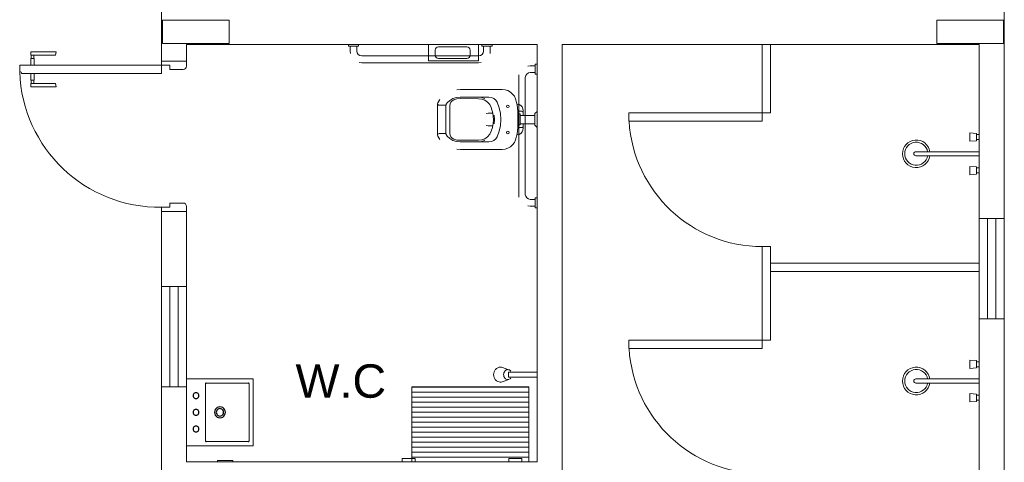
# Model space of a CAD drawing. Header units: feet. Extents: x 8 to 127, y 6 to 90.
# Tile 482 of 538: x 54.92 to 57.87, y 51.76 to 53.08. Entities that reach past the tile are written whole.
import ezdxf

# ---------------------------------------------------------------- set-up
doc = ezdxf.new("R2010")
doc.units = ezdxf.units.FT
doc.header["$MEASUREMENT"] = 0
doc.layers.get('0').update_dxf_attribs({"lineweight": 18})
for name, color, linetype in [('Alvenaria', 7, 'Continuous'), ('Desnível', 8, 'Continuous'), ('Esquadria', 250, 'Continuous'), ('ESQUADRIAS', 252, 'Continuous'), ('FINA', 7, 'Continuous'), ('Layout-int', 252, 'Continuous'), ('MOBILIARIO', 250, 'Continuous'), ('MOBILIÁRIO 01', 250, 'Continuous'), ('NO ESPESSURA', 250, 'Continuous'), ('SAN', 250, 'Continuous'), ('texto', 7, 'Continuous'), ('VIDRO', 252, 'Continuous')]:
    doc.layers.add(name, color=color, linetype=linetype)
doc.layers.add('PROJEÇÃO PORTAS', color=9, linetype='Continuous', lineweight=5)
doc.styles.add('Arial', font='arial.ttf')

msp = doc.modelspace()

# ---------------------------------------------------------------- linework, layer by layer
at = {"lineweight": 5}
for p, q in [((57.7615, 52.7456), (57.7615, 52.7206)), ((57.7815, 52.7438), (57.7615, 52.7456)), ((57.7815, 52.722), (57.7615, 52.7206)), ((57.7815, 52.7438), (57.7815, 52.722)), ((57.7815, 52.7404), (57.79, 52.7404)), ((57.7815, 52.7254), (57.79, 52.7254)), ((57.6002, 52.689), (57.7902, 52.689)), ((57.6002, 52.6769), (57.7902, 52.6769)), ((57.7815, 52.6439), (57.7615, 52.6453)), ((57.7615, 52.6203), (57.7615, 52.6453)), ((57.7815, 52.6221), (57.7815, 52.6439)), ((57.7815, 52.6405), (57.79, 52.6405)), ((57.7815, 52.6221), (57.7615, 52.6203)), ((57.7815, 52.6255), (57.79, 52.6255)), ((56.3617, 52.043), (56.3777, 52.0367)), ((57.7615, 52.0653), (57.7615, 52.0404)), ((57.7815, 52.0636), (57.7615, 52.0653)), ((57.7815, 52.0418), (57.7615, 52.0404)), ((57.7815, 52.0636), (57.7815, 52.0418)), ((57.7815, 52.0602), (57.79, 52.0602)), ((57.7815, 52.0452), (57.79, 52.0452)), ((55.4152, 52.009), (55.4152, 51.809)), ((55.6152, 52.009), (55.4152, 52.009)), ((55.6152, 51.809), (55.6152, 52.009)), ((56.3886, 52.0292), (56.4652, 52.0292)), ((56.4652, 52.0142), (56.3886, 52.0142)), ((56.4652, 52.0292), (56.4652, 52.0142)), ((57.6002, 52.0088), (57.7902, 52.0088)), ((56.3812, 52.0073), (56.3612, 52.0003)), ((57.6002, 51.9966), (57.7902, 51.9966)), ((57.7815, 51.9636), (57.7615, 51.965)), ((57.7615, 51.9401), (57.7615, 51.965)), ((57.7815, 51.9418), (57.7815, 51.9636)), ((57.7815, 51.9602), (57.79, 51.9602)), ((57.7815, 51.9418), (57.7615, 51.9401)), ((57.7815, 51.9452), (57.79, 51.9452)), ((55.4152, 51.809), (55.6152, 51.809))]:
    msp.add_line(p, q, dxfattribs=at)
for centre, radius, start, end in [((57.6013, 52.683), 0.0413, 8.4801, 351.5199), ((57.6013, 52.683), 0.0346, 10.118, 349.882), ((57.6002, 52.683), 0.00608, 90, 270), ((57.6013, 52.0027), 0.0413, 8.4801, 351.5199), ((57.6013, 52.0027), 0.0346, 10.118, 349.882), ((57.6002, 52.0027), 0.00608, 90, 270)]:
    msp.add_arc(centre, radius, start, end, dxfattribs=at)
for centre, radius, start, end in [((56.3563, 52.0241), 0.0203, 114.9851, 138.3665), ((56.3552, 52.0264), 0.0178, 90, 114.9851), ((56.3552, 52.0264), 0.0178, 68.5898, 90), ((56.3605, 52.0217), 0.0253, 159.7868, 180), ((56.3605, 52.0217), 0.0253, 180, 200.2132), ((56.3577, 52.0228), 0.0223, 138.2458, 159.9075), ((56.3579, 52.0208), 0.0225, 200.2132, 221.6335), ((56.3777, 52.0263), 0.0105, 63.57, 90), ((56.3766, 52.0241), 0.0129, 39.8056, 63.57), ((56.3766, 52.0194), 0.0129, 296.43, 320.1944), ((56.3563, 52.0193), 0.0203, 221.6335, 245.0149), ((56.3552, 52.0171), 0.0178, 245.0149, 270), ((56.3552, 52.0171), 0.0178, 270, 289.4494)]:
    msp.add_arc(centre, radius, start, end)
at = {"layer": 'Alvenaria', "lineweight": 5}
for p, q in [((57.8652, 53.0106), (57.8652, 53.1606)), ((55.3402, 53.1356), (55.3402, 52.9606)), ((55.4152, 52.9606), (55.4152, 53.0106)), ((55.4152, 53.0106), (56.4652, 53.0106)), ((56.4652, 53.0106), (56.4652, 51.7606)), ((56.5402, 51.6856), (56.5402, 53.0106)), ((56.5402, 53.0106), (57.7902, 53.0106)), ((57.7902, 53.0106), (57.7902, 52.4892)), ((57.8652, 52.4892), (57.8652, 53.0106)), ((55.3402, 52.9606), (55.4152, 52.9606)), ((57.7902, 52.671), (57.7902, 52.695)), ((55.3402, 52.5106), (55.4152, 52.5106)), ((55.3402, 52.2856), (55.3402, 52.5106)), ((55.3402, 52.5106), (55.4152, 52.5106)), ((55.4152, 52.5106), (55.4152, 52.2856)), ((57.7902, 52.4892), (57.8652, 52.4892)), ((55.4152, 52.2856), (55.3402, 52.2856)), ((57.7902, 51.6678), (57.7902, 52.1892)), ((57.7902, 52.1892), (57.8652, 52.1892)), ((57.8652, 52.1892), (57.8652, 51.6678)), ((55.4152, 51.9856), (55.3402, 51.9856)), ((55.3402, 51.9856), (55.3402, 51.3381)), ((55.4152, 51.7606), (55.4152, 51.9856)), ((56.4652, 51.7606), (55.4152, 51.7606))]:
    msp.add_line(p, q, dxfattribs=at)
at = {"layer": 'Desnível', "lineweight": 5}
msp.add_arc((55.3337, 52.9417), 0.4187, 181.8671, 270.8936, dxfattribs=at)
at = {"layer": 'Esquadria', "lineweight": 5}
for p, q in [((54.9484, 52.9881), (55.0249, 52.9881)), ((54.9484, 52.9781), (54.9484, 52.9881)), ((55.022, 52.9781), (55.0249, 52.9881)), ((54.9484, 52.9781), (55.022, 52.9781)), ((54.9484, 52.9481), (54.9484, 52.9681)), ((54.9584, 52.9681), (54.9484, 52.9681)), ((54.9492, 52.9681), (54.9492, 52.9781)), ((54.9577, 52.9681), (54.9577, 52.9781)), ((54.9584, 52.9481), (54.9584, 52.9681)), ((55.3402, 52.9481), (55.3402, 52.9606)), ((55.4152, 52.9606), (55.4152, 52.9456)), ((54.9152, 52.9481), (55.3402, 52.9481)), ((54.9152, 52.9281), (54.9152, 52.9481)), ((54.9177, 52.9281), (54.9152, 52.9281)), ((54.9202, 52.9231), (54.9202, 52.9256)), ((55.3402, 52.9231), (54.9202, 52.9231)), ((54.9484, 52.9231), (54.9484, 52.9031)), ((54.9584, 52.9231), (54.9584, 52.9031)), ((55.3652, 52.9481), (55.3402, 52.9481)), ((55.3402, 52.9481), (55.3402, 52.9231)), ((55.3652, 52.9356), (55.3652, 52.9481)), ((55.4052, 52.9356), (55.3652, 52.9356)), ((54.9584, 52.9031), (54.9484, 52.9031)), ((54.9492, 52.9031), (54.9492, 52.8931)), ((54.9577, 52.9031), (54.9577, 52.8931)), ((54.9484, 52.8931), (54.9484, 52.8831)), ((54.9484, 52.8931), (55.022, 52.8931)), ((54.9484, 52.8831), (55.0249, 52.8831)), ((55.022, 52.8931), (55.0249, 52.8831)), ((55.3652, 52.5231), (55.3402, 52.5231)), ((55.3402, 52.5231), (55.3402, 52.5106)), ((55.4052, 52.5356), (55.3652, 52.5356)), ((55.3652, 52.5356), (55.3652, 52.5231)), ((55.4152, 52.5106), (55.4152, 52.5256))]:
    msp.add_line(p, q, dxfattribs=at)
for centre, radius, start, end in [((54.9177, 52.9256), 0.0025, 0, 90), ((55.4052, 52.9456), 0.01, 270, 0), ((55.4052, 52.5256), 0.01, 0, 90)]:
    msp.add_arc(centre, radius, start, end, dxfattribs=at)
at = {"layer": 'ESQUADRIAS', "lineweight": 5}
for p, q in [((57.7902, 52.4892), (57.7902, 52.1892)), ((57.8152, 52.4892), (57.8152, 52.1892)), ((57.8402, 52.4892), (57.8402, 52.1892)), ((57.8652, 52.4892), (57.8652, 52.1892)), ((55.3402, 52.2856), (55.3402, 51.9856)), ((55.3652, 52.2856), (55.3652, 51.9856)), ((55.3902, 52.2856), (55.3902, 51.9856)), ((55.4152, 52.2856), (55.4152, 51.9856))]:
    msp.add_line(p, q, dxfattribs=at)
at = {"layer": 'FINA', "linetype": 'Continuous', "lineweight": 5}
for p, q in [((55.5426, 53.0831), (55.3426, 53.0831)), ((55.3426, 53.0831), (55.3426, 53.0131)), ((55.5426, 53.0131), (55.5426, 53.0831)), ((57.8626, 53.0831), (57.6626, 53.0831)), ((57.6626, 53.0831), (57.6626, 53.0131)), ((57.8626, 53.0131), (57.8626, 53.0831)), ((55.3426, 53.0131), (55.5426, 53.0131)), ((57.6626, 53.0131), (57.8626, 53.0131))]:
    msp.add_line(p, q, dxfattribs=at)
at = {"layer": 'Layout-int', "lineweight": 5}
for p, q in [((56.3802, 52.0142), (56.3802, 52.0292)), ((56.3802, 52.0292), (56.3886, 52.0292)), ((56.3812, 52.0142), (56.3802, 52.0142)), ((56.3886, 52.0142), (56.3812, 52.0142))]:
    msp.add_line(p, q, dxfattribs=at)
at = {"layer": 'Layout-int', "linetype": 'Continuous', "lineweight": 5}
for p, q in [((55.4717, 51.8238), (55.4717, 51.9941)), ((55.6005, 51.9965), (55.4742, 51.9966)), ((55.6027, 51.824), (55.6027, 51.9943)), ((55.4742, 51.8213), (55.6002, 51.8215))]:
    msp.add_line(p, q, dxfattribs=at)
at = {"layer": 'Layout-int', "lineweight": 5}
for centre, radius, start, end in [((56.3832, 52.0217), 0.018, 160.9565, 180), ((56.3832, 52.0217), 0.018, 180, 199.0435), ((56.3805, 52.0227), 0.0151, 140.1944, 160.9565), ((56.3805, 52.0208), 0.0151, 199.0435, 219.8056), ((56.3788, 52.0241), 0.0129, 116.43, 140.1944), ((56.3788, 52.0194), 0.0129, 219.8056, 243.57), ((56.3777, 52.0263), 0.0105, 90, 116.43), ((56.3777, 52.0172), 0.0105, 243.57, 270), ((56.3777, 52.0172), 0.0105, 270, 289.4494)]:
    msp.add_arc(centre, radius, start, end, dxfattribs=at)
at = {"layer": 'Layout-int', "linetype": 'Continuous'}
for centre, radius, start, end in [((55.4742, 51.9941), 0.0025, 89.9225, 180), ((55.6005, 51.9943), 0.00223, 0, 89.927), ((55.4435, 51.959), 0.00875, 359.9941, 180.0013), ((55.4435, 51.959), 0.00875, 179.9966, 359.9988), ((55.5152, 51.909), 0.0163, 359.9966, 179.9989), ((55.5152, 51.909), 0.0111, 359.9943, 180.0011), ((55.4435, 51.909), 0.00875, 359.9954, 180), ((55.4435, 51.909), 0.00875, 179.9966, 359.9989), ((55.5152, 51.909), 0.0163, 179.9966, 359.9989), ((55.5152, 51.909), 0.0111, 179.9966, 359.9989), ((55.4435, 51.859), 0.00875, 359.9944, 180.0033), ((55.4435, 51.859), 0.00875, 179.9976, 0), ((55.4742, 51.8238), 0.0025, 180, 270.0706), ((55.6002, 51.824), 0.0025, 269.9638, 0.0349)]:
    msp.add_arc(centre, radius, start, end, dxfattribs=at)
at = {"layer": 'MOBILIARIO', "lineweight": 5}
for p, q in [((55.9303, 53.0106), (55.9001, 53.0106)), ((55.9001, 53.0106), (55.9001, 53.0048)), ((55.9001, 53.0048), (55.9303, 53.0048)), ((55.925, 53.0048), (55.9049, 53.0048)), ((55.9049, 53.0048), (55.9049, 52.9905)), ((55.9049, 52.9905), (55.906, 52.9831)), ((55.925, 52.9905), (55.925, 53.0048)), ((55.9261, 52.9847), (55.925, 52.9905)), ((55.9298, 52.9799), (55.9261, 52.9847)), ((55.9303, 53.0048), (55.9303, 53.0106)), ((56.1398, 52.9609), (56.1398, 53.0106)), ((56.1398, 53.0106), (56.2901, 53.0106)), ((56.161, 52.9968), (56.1599, 52.9931)), ((56.1599, 52.9931), (56.1599, 52.9783)), ((56.1631, 53), (56.161, 52.9968)), ((56.1663, 53.0021), (56.1631, 53)), ((56.17, 53.0032), (56.1663, 53.0021)), ((56.2552, 53.0032), (56.17, 53.0032)), ((56.2589, 53.0021), (56.2552, 53.0032)), ((56.262, 53), (56.2589, 53.0021)), ((56.2642, 52.9968), (56.262, 53)), ((56.2652, 52.9931), (56.2642, 52.9968)), ((56.2652, 52.9783), (56.2652, 52.9931)), ((56.2901, 53.0106), (56.2901, 52.9609)), ((56.3303, 53.0106), (56.3001, 53.0106)), ((56.3001, 53.0106), (56.3001, 53.0048)), ((56.3001, 53.0048), (56.3303, 53.0048)), ((56.3038, 52.9847), (56.3007, 52.9799)), ((56.3049, 52.9905), (56.3038, 52.9847)), ((56.325, 53.0048), (56.3049, 53.0048)), ((56.3049, 53.0048), (56.3049, 52.9905)), ((56.3245, 52.9831), (56.325, 52.9905)), ((56.325, 52.9905), (56.325, 53.0048)), ((56.3303, 53.0048), (56.3303, 53.0106)), ((57.1402, 53.0106), (57.1402, 52.8051)), ((57.1652, 52.8051), (57.1652, 53.0106)), ((55.9345, 52.9767), (55.9298, 52.9799)), ((55.9403, 52.9556), (55.9324, 52.9566)), ((55.9403, 52.9757), (55.9345, 52.9767)), ((56.2901, 52.9757), (55.9403, 52.9757)), ((56.2901, 52.9556), (55.9403, 52.9556)), ((56.2901, 52.9609), (56.1398, 52.9609)), ((56.1599, 52.9783), (56.161, 52.9741)), ((56.161, 52.9741), (56.1631, 52.9709)), ((56.1631, 52.9709), (56.1663, 52.9688)), ((56.1663, 52.9688), (56.17, 52.9683)), ((56.17, 52.9683), (56.2552, 52.9683)), ((56.2552, 52.9683), (56.2589, 52.9688)), ((56.2589, 52.9688), (56.262, 52.9709)), ((56.262, 52.9709), (56.2642, 52.9741)), ((56.2642, 52.9741), (56.2652, 52.9783)), ((56.2959, 52.9767), (56.2901, 52.9757)), ((56.298, 52.9566), (56.2901, 52.9556)), ((56.3007, 52.9799), (56.2959, 52.9767)), ((56.4345, 52.9217), (56.4393, 52.9249)), ((56.4451, 52.946), (56.4372, 52.9455)), ((56.4393, 52.9249), (56.4451, 52.9265)), ((56.4594, 52.946), (56.4451, 52.946)), ((56.4451, 52.9265), (56.4594, 52.9265)), ((56.4652, 52.9513), (56.4594, 52.9513)), ((56.4594, 52.9513), (56.4594, 52.9212)), ((56.4594, 52.9265), (56.4594, 52.946)), ((56.4652, 52.9212), (56.4652, 52.9513)), ((56.4102, 52.9111), (56.4107, 52.9191)), ((56.4102, 52.5614), (56.4102, 52.9111)), ((56.4298, 52.9111), (56.4314, 52.9169)), ((56.4298, 52.5614), (56.4298, 52.9111)), ((56.4314, 52.9169), (56.4345, 52.9217)), ((56.4594, 52.9212), (56.4652, 52.9212)), ((56.2361, 52.8757), (56.2245, 52.8746)), ((56.361, 52.8757), (56.2361, 52.8757)), ((56.37, 52.8746), (56.361, 52.8757)), ((56.3779, 52.872), (56.37, 52.8746)), ((56.3859, 52.8677), (56.3779, 52.872)), ((56.3922, 52.8619), (56.3859, 52.8677)), ((56.1679, 52.8355), (56.1673, 52.8328)), ((56.1742, 52.845), (56.1679, 52.8355)), ((56.1959, 52.8355), (56.1933, 52.8312)), ((56.2038, 52.8429), (56.1959, 52.8355)), ((56.2134, 52.8482), (56.2038, 52.8429)), ((56.207, 52.8376), (56.2049, 52.8323)), ((56.2107, 52.8413), (56.207, 52.8376)), ((56.2155, 52.8445), (56.2107, 52.8413)), ((56.2239, 52.8519), (56.2134, 52.8482)), ((56.225, 52.8471), (56.2155, 52.8445)), ((56.2351, 52.8524), (56.2239, 52.8519)), ((56.2345, 52.8482), (56.225, 52.8471)), ((56.2896, 52.8476), (56.2345, 52.8482)), ((56.3208, 52.8524), (56.2351, 52.8524)), ((56.2996, 52.8513), (56.289, 52.8524)), ((56.2996, 52.8466), (56.2896, 52.8476)), ((56.3091, 52.8476), (56.2996, 52.8513)), ((56.3086, 52.8434), (56.2996, 52.8466)), ((56.3171, 52.8376), (56.3086, 52.8434)), ((56.3234, 52.8302), (56.3171, 52.8376)), ((56.3287, 52.8519), (56.3208, 52.8524)), ((56.3356, 52.8487), (56.3287, 52.8519)), ((56.3414, 52.8434), (56.3356, 52.8487)), ((56.3456, 52.837), (56.3414, 52.8434)), ((56.352, 52.8206), (56.3456, 52.837)), ((56.3975, 52.855), (56.3922, 52.8619)), ((56.4012, 52.8471), (56.3975, 52.855)), ((56.406, 52.8291), (56.4012, 52.8471)), ((56.1673, 52.7386), (56.1673, 52.8328)), ((56.1673, 52.8328), (56.1673, 52.8281)), ((56.1673, 52.8328), (56.1679, 52.8302)), ((56.1679, 52.8302), (56.17, 52.8286)), ((56.17, 52.8286), (56.1721, 52.8281)), ((56.1721, 52.8281), (56.1901, 52.8281)), ((56.1901, 52.8281), (56.1917, 52.8286)), ((56.1917, 52.8286), (56.1927, 52.8296)), ((56.1933, 52.8312), (56.1922, 52.8259)), ((56.1922, 52.8259), (56.1922, 52.745)), ((56.2049, 52.8323), (56.2044, 52.827)), ((56.2044, 52.827), (56.2044, 52.7439)), ((56.3282, 52.8212), (56.3234, 52.8302)), ((56.3329, 52.8048), (56.3282, 52.8212)), ((56.3557, 52.8032), (56.352, 52.8206)), ((56.3747, 52.8275), (56.3737, 52.8249)), ((56.3737, 52.8249), (56.3747, 52.8222)), ((56.3774, 52.8286), (56.3747, 52.8275)), ((56.3747, 52.8222), (56.3774, 52.8212)), ((56.3806, 52.8275), (56.3774, 52.8286)), ((56.3774, 52.8212), (56.3806, 52.8222)), ((56.3816, 52.8249), (56.3806, 52.8275)), ((56.3806, 52.8222), (56.3816, 52.8249)), ((56.4112, 52.8302), (56.406, 52.8318)), ((56.4081, 52.8106), (56.406, 52.8291)), ((56.4081, 52.7609), (56.4081, 52.8106)), ((56.4192, 52.8101), (56.4081, 52.8101)), ((56.4165, 52.8275), (56.4112, 52.8302)), ((56.4202, 52.8233), (56.4165, 52.8275)), ((56.4213, 52.8095), (56.4192, 52.8101)), ((56.4224, 52.818), (56.4202, 52.8233)), ((56.4229, 52.8079), (56.4213, 52.8095)), ((56.4234, 52.8122), (56.4224, 52.818)), ((56.4234, 52.8058), (56.4229, 52.8079)), ((56.4234, 52.7979), (56.4234, 52.8122)), ((56.4583, 52.8032), (56.4652, 52.8095)), ((56.4652, 52.8095), (56.4652, 52.7614)), ((57.1402, 52.8051), (57.1652, 52.8051)), ((56.3192, 52.8048), (56.3128, 52.8037)), ((56.3329, 52.8048), (56.3187, 52.8048)), ((56.3345, 52.7857), (56.3329, 52.8048)), ((56.334, 52.7736), (56.3345, 52.7857)), ((56.3377, 52.7857), (56.3372, 52.799)), ((56.3372, 52.7725), (56.3377, 52.7857)), ((56.3567, 52.7857), (56.3557, 52.8032)), ((56.3557, 52.7677), (56.3567, 52.7857)), ((56.415, 52.8021), (56.4086, 52.8021)), ((56.4086, 52.8021), (56.415, 52.8021)), ((56.415, 52.7693), (56.415, 52.8021)), ((56.415, 52.8021), (56.415, 52.7693)), ((56.4583, 52.7979), (56.415, 52.7979)), ((56.4583, 52.7683), (56.4583, 52.8032)), ((56.3192, 52.7667), (56.3128, 52.7672)), ((56.3329, 52.7667), (56.3192, 52.7667)), ((56.3234, 52.7413), (56.3282, 52.7503)), ((56.3282, 52.7503), (56.3319, 52.7614)), ((56.3319, 52.7614), (56.334, 52.7736)), ((56.3456, 52.7339), (56.352, 52.7508)), ((56.352, 52.7508), (56.3557, 52.7677)), ((56.3747, 52.7492), (56.3737, 52.7466)), ((56.3737, 52.7466), (56.3747, 52.7439)), ((56.3774, 52.7503), (56.3747, 52.7492)), ((56.3806, 52.7492), (56.3774, 52.7503)), ((56.3816, 52.7466), (56.3806, 52.7492)), ((56.3806, 52.7439), (56.3816, 52.7466)), ((56.406, 52.7423), (56.4081, 52.7609)), ((56.4081, 52.7614), (56.4192, 52.7614)), ((56.415, 52.7693), (56.4086, 52.7693)), ((56.4583, 52.773), (56.415, 52.773)), ((56.4165, 52.7439), (56.4202, 52.7482)), ((56.4192, 52.7614), (56.4213, 52.7619)), ((56.4202, 52.7482), (56.4224, 52.7534)), ((56.4213, 52.7619), (56.4229, 52.7635)), ((56.4224, 52.7534), (56.4234, 52.7593)), ((56.4229, 52.7635), (56.4234, 52.7656)), ((56.4234, 52.7593), (56.4234, 52.773)), ((56.4652, 52.7614), (56.4583, 52.7683)), ((56.1679, 52.7413), (56.1673, 52.7386)), ((56.1679, 52.736), (56.1673, 52.7386)), ((56.17, 52.7429), (56.1679, 52.7413)), ((56.1742, 52.7259), (56.1679, 52.736)), ((56.1721, 52.7434), (56.17, 52.7429)), ((56.1901, 52.7434), (56.1721, 52.7434)), ((56.1917, 52.7429), (56.1901, 52.7434)), ((56.1927, 52.7413), (56.1917, 52.7429)), ((56.1922, 52.745), (56.1933, 52.7402)), ((56.1933, 52.7402), (56.1959, 52.736)), ((56.1959, 52.736), (56.2038, 52.7286)), ((56.2038, 52.7286), (56.2134, 52.7228)), ((56.2044, 52.7439), (56.2049, 52.7386)), ((56.2049, 52.7386), (56.207, 52.7339)), ((56.207, 52.7339), (56.2107, 52.7296)), ((56.2107, 52.7296), (56.2155, 52.727)), ((56.2134, 52.7228), (56.2239, 52.7196)), ((56.2155, 52.727), (56.225, 52.7238)), ((56.2239, 52.7196), (56.2351, 52.7185)), ((56.225, 52.7238), (56.2345, 52.7233)), ((56.2345, 52.7233), (56.2896, 52.7233)), ((56.2351, 52.7185), (56.3208, 52.7185)), ((56.289, 52.7191), (56.2996, 52.7201)), ((56.2896, 52.7233), (56.2996, 52.7243)), ((56.2996, 52.7243), (56.3086, 52.7281)), ((56.2996, 52.7201), (56.3091, 52.7238)), ((56.3086, 52.7281), (56.3171, 52.7339)), ((56.3171, 52.7339), (56.3234, 52.7413)), ((56.3208, 52.7185), (56.3287, 52.7196)), ((56.3287, 52.7196), (56.3356, 52.7228)), ((56.3356, 52.7228), (56.3414, 52.7275)), ((56.3414, 52.7275), (56.3456, 52.7339)), ((56.3747, 52.7439), (56.3774, 52.7429)), ((56.3774, 52.7429), (56.3806, 52.7439)), ((56.3975, 52.7164), (56.4012, 52.7243)), ((56.4012, 52.7243), (56.406, 52.7423)), ((56.406, 52.7392), (56.4112, 52.7407)), ((56.4112, 52.7407), (56.4165, 52.7439)), ((56.2245, 52.6963), (56.2361, 52.6958)), ((56.2361, 52.6958), (56.361, 52.6958)), ((56.361, 52.6958), (56.37, 52.6963)), ((56.37, 52.6963), (56.3779, 52.6995)), ((56.3779, 52.6995), (56.3859, 52.7037)), ((56.3859, 52.7037), (56.3922, 52.7095)), ((56.3922, 52.7095), (56.3975, 52.7164)), ((56.4107, 52.5534), (56.4102, 52.5614)), ((56.4314, 52.5556), (56.4298, 52.5614)), ((56.4345, 52.5508), (56.4314, 52.5556)), ((56.4393, 52.5476), (56.4345, 52.5508)), ((56.4451, 52.546), (56.4393, 52.5476)), ((56.4594, 52.546), (56.4451, 52.546)), ((56.4652, 52.5513), (56.4594, 52.5513)), ((56.4594, 52.5513), (56.4594, 52.5212)), ((56.4594, 52.5265), (56.4594, 52.546)), ((56.4652, 52.5212), (56.4652, 52.5513)), ((56.4372, 52.527), (56.4451, 52.5265)), ((56.4451, 52.5265), (56.4594, 52.5265)), ((56.4594, 52.5212), (56.4652, 52.5212)), ((57.1402, 52.4053), (57.1652, 52.4053)), ((57.1402, 52.4053), (57.1402, 52.125)), ((57.1652, 52.125), (57.1652, 52.4053)), ((57.1652, 52.3553), (57.7902, 52.3553)), ((57.7902, 52.3553), (57.7902, 52.3303)), ((57.1652, 52.3303), (57.7902, 52.3303)), ((57.1402, 52.125), (57.1652, 52.125))]:
    msp.add_line(p, q, dxfattribs=at)
at = {"layer": 'MOBILIÁRIO 01', "lineweight": 5}
for p, q in [((56.4402, 51.9856), (56.0902, 51.9856)), ((56.0902, 51.9856), (56.0902, 51.7606)), ((56.4402, 51.7606), (56.4402, 51.9856)), ((55.5541, 51.7644), (55.5081, 51.7644)), ((55.5081, 51.7644), (55.5081, 51.7606)), ((55.5081, 51.7606), (55.5541, 51.7606)), ((55.5541, 51.7606), (55.5541, 51.7644)), ((56.0616, 51.7702), (56.0616, 51.7606)), ((56.1, 51.7702), (56.0616, 51.7702)), ((56.0616, 51.7606), (56.1, 51.7606)), ((56.0902, 51.7606), (56.4402, 51.7606)), ((56.1, 51.7606), (56.1, 51.7702)), ((56.3811, 51.7702), (56.3811, 51.7606)), ((56.4194, 51.7702), (56.3811, 51.7702)), ((56.3811, 51.7606), (56.4194, 51.7606)), ((56.4194, 51.7606), (56.4194, 51.7702))]:
    msp.add_line(p, q, dxfattribs=at)
at = {"layer": 'NO ESPESSURA', "linetype": 'Continuous', "lineweight": 5}
for p, q in [((56.0902, 51.9843), (56.4402, 51.9843)), ((56.0902, 51.9693), (56.4402, 51.9693)), ((56.0902, 51.9543), (56.4402, 51.9543)), ((56.0902, 51.9393), (56.4402, 51.9393)), ((56.0902, 51.9243), (56.4402, 51.9243)), ((56.0902, 51.9093), (56.4402, 51.9093)), ((56.0902, 51.8943), (56.4402, 51.8943)), ((56.0902, 51.8793), (56.4402, 51.8793)), ((56.0902, 51.8643), (56.4402, 51.8643)), ((56.0902, 51.8493), (56.4402, 51.8493)), ((56.0902, 51.8343), (56.4402, 51.8343)), ((56.0902, 51.8193), (56.4402, 51.8193)), ((56.0902, 51.8043), (56.4402, 51.8043)), ((56.0902, 51.7893), (56.4402, 51.7893)), ((56.0902, 51.7743), (56.4402, 51.7743))]:
    msp.add_line(p, q, dxfattribs=at)
at = {"layer": 'PROJEÇÃO PORTAS', "lineweight": 5, "ltscale": 0.02}
for centre in [(57.1402, 52.8051), (57.1402, 52.125)]:
    msp.add_arc(centre, 0.4, 183.5833, 270, dxfattribs=at)
at = {"layer": 'SAN', "lineweight": 5}
msp.add_line((57.7902, 52.0088), (57.7902, 51.9966), dxfattribs=at)
at = {"layer": 'VIDRO', "lineweight": 5}
for p, q in [((57.1402, 52.8051), (56.7402, 52.8051)), ((56.7402, 52.8051), (56.7402, 52.7801)), ((57.1402, 52.7801), (57.1402, 52.8051)), ((56.7402, 52.7801), (57.1402, 52.7801)), ((57.1402, 52.125), (56.7402, 52.125)), ((56.7402, 52.125), (56.7402, 52.1)), ((56.7402, 52.1), (57.1402, 52.1)), ((57.1402, 52.1), (57.1402, 52.125))]:
    msp.add_line(p, q, dxfattribs=at)

# ---------------------------------------------------------------- texts
at = {"layer": 'texto', "lineweight": 5, "insert": (55.7416, 51.9512), "char_height": 0.1, "width": 0.54314, "attachment_point": 7, "line_spacing_factor": 0.9, "style": 'Arial'}
msp.add_mtext('W.C', dxfattribs=at)

doc.saveas('drawing.dxf')
